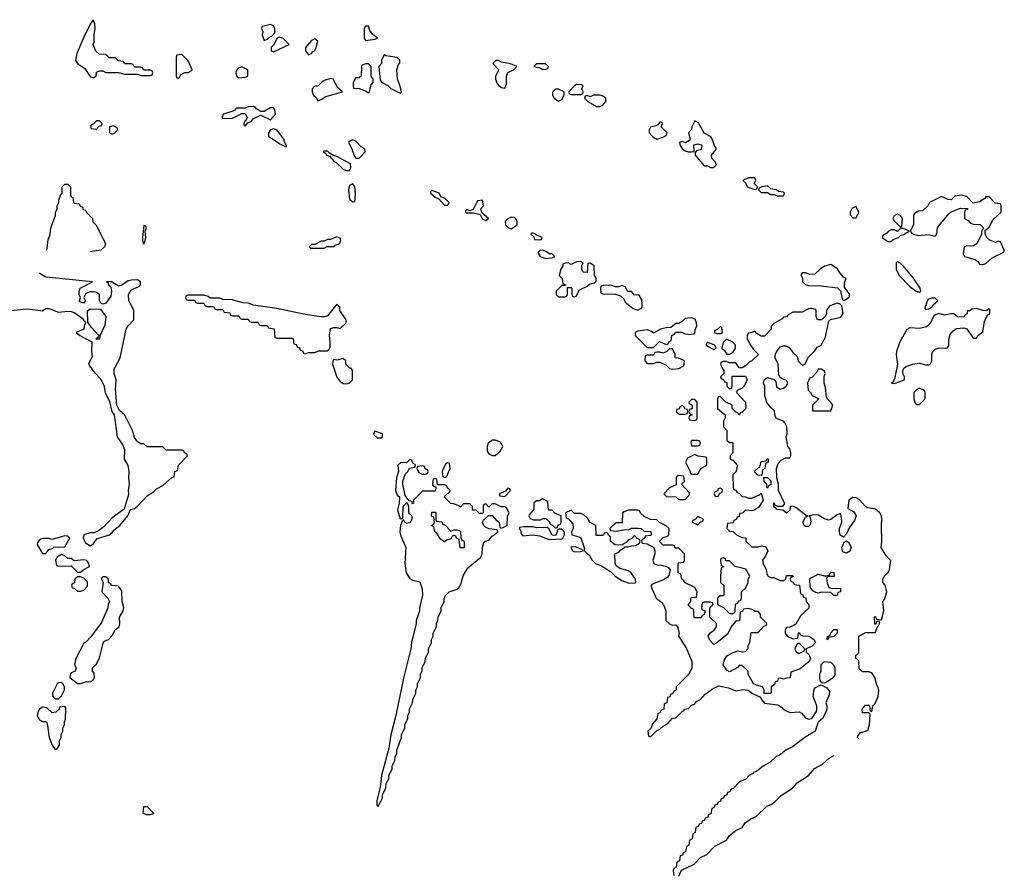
# Model space of a CAD drawing. Header units: inches. Extents: x 2601682 to 2755810, y 449311 to 584050.
# Tile 474 of 505: x 2739866 to 2746086, y 551058 to 556446. Entities that reach past the tile are written whole.
import ezdxf

# ---------------------------------------------------------------- set-up
doc = ezdxf.new("R2010")
doc.units = ezdxf.units.IN
doc.header["$MEASUREMENT"] = 0
doc.layers.add('C7535', color=7, linetype='Continuous')
doc.layers.add('C7545', color=7, linetype='Continuous')

msp = doc.modelspace()

# ---------------------------------------------------------------- linework, layer by layer
at = {"layer": 'C7535', "color": 2, "elevation": 2}
for points in [[(2740000, 554837.7), (2739990, 554844)], [(2739770, 554604), (2739910, 554619.3), (2740000, 554608)], [(2740000, 553162.8), (2739990, 553158), (2739978, 553142), (2739976, 553130), (2740000, 553089.1)], [(2740000, 552095.3), (2739990, 552088.7), (2739982.5, 552077.5), (2739976, 552050), (2739990, 552022), (2740000, 552017)]]:
    msp.add_lwpolyline(points, dxfattribs=at)
at = {"layer": 'C7545', "color": 2}
for points, elevation in [([(2740330, 556446), (2740310, 556418), (2740268.3, 556331.7), (2740227, 556233), (2740219.1, 556190), (2740231, 556170), (2740277.5, 556137.5), (2740310, 556086.8), (2740330, 556078), (2740348, 556090), (2740350, 556114), (2740370, 556122), (2740390, 556122), (2740410, 556112), (2740490, 556112), (2740530, 556102), (2740610, 556102), (2740630, 556094), (2740690, 556094), (2740702, 556098), (2740706, 556110), (2740702, 556122), (2740690, 556126), (2740650, 556126), (2740642, 556142), (2740630, 556146), (2740590, 556146), (2740582, 556162), (2740570, 556166), (2740530, 556166), (2740522, 556182), (2740490, 556186), (2740470, 556206), (2740430, 556206), (2740410, 556226), (2740367.3, 556227.3), (2740347.3, 556247.3), (2740329, 556289), (2740335.3, 556304.7), (2740335.3, 556350), (2740342, 556390), (2740340.4, 556420.4)], 2), ([(2741450, 556415.3), (2741398, 556402), (2741394, 556390), (2741402, 556370), (2741398, 556350), (2741410, 556314), (2741430, 556322), (2741444.7, 556335.3), (2741459, 556341), (2741478, 556362), (2741477.2, 556390), (2741470, 556408)], 2), ([(2742070, 556406), (2742050, 556406), (2742042, 556390), (2742042, 556330), (2742050, 556314), (2742110, 556322), (2742126, 556330), (2742095.3, 556355.3), (2742078, 556378)], 2), ([(2741504.7, 556335.3), (2741491.6, 556328.4), (2741470, 556286), (2741454, 556270), (2741454, 556250), (2741470, 556242), (2741568, 556290), (2741530, 556328)], 2), ([(2741730, 556324), (2741710, 556315.3), (2741672, 556270), (2741672, 556250), (2741690, 556224.7), (2741710, 556232), (2741716.5, 556243.5), (2741730, 556252), (2741739, 556270), (2741748.7, 556310)], 2), ([(2740890, 556226), (2740858, 556222), (2740854, 556210), (2740854, 556090), (2740858, 556078), (2740870, 556074), (2740882, 556098), (2740908.7, 556111.3), (2740930, 556112), (2740950, 556122), (2740955.3, 556130), (2740930, 556186)], 2), ([(2742170, 556226), (2742152, 556190), (2742152, 556170), (2742134, 556150), (2742143.6, 556063.6), (2742151.6, 556051.6), (2742190.9, 556030.9), (2742210, 556012), (2742270, 555982), (2742278, 555990), (2742270, 556026), (2742253.2, 556070), (2742248, 556130), (2742258, 556162), (2742267.3, 556172.7), (2742268, 556190), (2742250, 556208), (2742178, 556218)], 2), ([(2742050, 556168), (2742030, 556158), (2742026, 556150), (2742022, 556090), (2742010, 556078), (2741990, 556078), (2741982, 556070), (2741972.7, 556047.3), (2741972, 556030), (2741974, 556014), (2742010, 556012), (2742055.3, 555995.3), (2742070, 555984.7), (2742075.3, 555990), (2742085.2, 556034.8), (2742098, 556050), (2742098, 556070), (2742086, 556090), (2742086, 556150), (2742070, 556166)], 2), ([(2742890, 556188), (2742872.7, 556187.3), (2742854, 556170), (2742892, 556130), (2742872, 556090), (2742871.3, 556070), (2742882, 556042), (2742892, 556030), (2742910, 556018), (2742930, 556014), (2742940.4, 556039.6), (2742942, 556090), (2742948.7, 556111.3), (2742986, 556130), (2743006, 556150), (2742967.3, 556167.3), (2742910, 556178)], 2), ([(2743187.3, 556167.3), (2743130, 556166), (2743114, 556150), (2743150, 556144.7), (2743170, 556132), (2743190, 556134), (2743202, 556138), (2743206, 556150)], 2), ([(2741270, 556148.7), (2741250, 556142), (2741238, 556130), (2741231.3, 556110), (2741238, 556090), (2741250, 556078), (2741290, 556082), (2741306, 556090), (2741306, 556130)], 2), ([(2741830, 556075.3), (2741790, 556062), (2741772, 556050), (2741750, 556026), (2741730, 556026), (2741714, 556010), (2741714, 555990), (2741722, 555970), (2741736.9, 555956.9), (2741750, 555934), (2741770, 555942), (2741800.2, 555959.8), (2741906, 555990), (2741876.4, 556016.4), (2741846, 556070)], 2), ([(2743383.5, 556036.5), (2743372, 556030), (2743334, 555990), (2743338, 555978), (2743350, 555974), (2743410, 555974), (2743422, 555978), (2743426, 555990), (2743418, 556010), (2743426, 556030), (2743415.3, 556035.3)], 2), ([(2743270, 556006), (2743250, 556006), (2743232.7, 555987.3), (2743232, 555970), (2743242, 555950), (2743270, 555932), (2743290, 555942), (2743306, 555970), (2743306, 555990)], 2), ([(2743530, 555968.7), (2743491.6, 555968.4), (2743470, 555958), (2743450, 555966), (2743438, 555962), (2743434, 555950), (2743454, 555930), (2743510, 555898), (2743530, 555898), (2743550, 555906), (2743568, 555930), (2743568, 555950), (2743550, 555962)], 2), ([(2741343.6, 555896.4), (2741310, 555895.3), (2741290, 555886), (2741232.7, 555887.3), (2741224.7, 555875.3), (2741211.6, 555868.4), (2741154, 555850), (2741142, 555830), (2741150, 555822), (2741210, 555824.7), (2741270, 555854), (2741290, 555854), (2741302, 555830), (2741294, 555806), (2741290, 555806), (2741282, 555790), (2741282, 555782), (2741290, 555774), (2741306, 555794), (2741330, 555804.7), (2741341.2, 555818.8), (2741390, 555842), (2741450, 555814), (2741482, 555850), (2741478, 555878), (2741470, 555888), (2741450, 555888), (2741410, 555866), (2741390, 555866), (2741362, 555882), (2741353.6, 555893.6)], 2), ([(2740370, 555806), (2740350, 555806), (2740332.7, 555787.3), (2740318, 555782), (2740314, 555770), (2740318, 555758), (2740350, 555754), (2740367.3, 555772.7), (2740382, 555778), (2740386, 555790)], 2), ([(2743918, 555798), (2743910, 555798), (2743898, 555782), (2743885.4, 555774.6), (2743850, 555766), (2743842, 555750), (2743842, 555730), (2743866.4, 555706.4), (2743890, 555692), (2743930, 555704.7), (2743950, 555714), (2743955.3, 555730), (2743918, 555770), (2743926, 555790)], 2), ([(2744130, 555806), (2744111.1, 555768.9), (2744106.8, 555750), (2744091.3, 555730), (2744102, 555690), (2744098, 555682), (2744071.1, 555668.9), (2744050, 555675.3), (2744034, 555670), (2744038, 555650), (2744050, 555632), (2744070, 555618), (2744090, 555611.3), (2744108.4, 555611.6), (2744126, 555614), (2744124, 555656), (2744150, 555661), (2744170, 555656), (2744176, 555650), (2744170, 555626), (2744142, 555618), (2744132.7, 555607.3), (2744132, 555590), (2744190, 555522), (2744210, 555522), (2744230, 555512), (2744250, 555512), (2744268, 555530), (2744258, 555550), (2744238, 555570), (2744235.3, 555590), (2744268, 555630), (2744255.3, 555650), (2744238, 555698), (2744228.9, 555708.9), (2744189.3, 555729.3), (2744154.6, 555794.6)], 2), ([(2740455.3, 555775.3), (2740434, 555770), (2740434, 555730), (2740450, 555722), (2740466, 555730), (2740486, 555750), (2740482, 555762)], 2), ([(2741470, 555757.2), (2741450.9, 555749.1), (2741438, 555730), (2741438, 555710), (2741510, 555661), (2741550, 555642), (2741554, 555650), (2741543.1, 555663.1), (2741534.5, 555690), (2741490, 555749)], 2), ([(2741970, 555686), (2741944.7, 555675.3), (2741942, 555670), (2741964.7, 555630), (2741981, 555581), (2741990, 555572), (2742010, 555572), (2742048, 555610), (2742046, 555630), (2742023.1, 555643.1), (2741990, 555678)], 2), ([(2741810, 555615.3), (2741784.7, 555615.3), (2741784.7, 555610), (2741799.8, 555599.8), (2741804.7, 555590), (2741823.6, 555583.6), (2741852, 555550), (2741864, 555544), (2741910, 555501), (2741930, 555492), (2741950, 555494), (2741958, 555510), (2741955.3, 555535.3), (2741870, 555582), (2741847.3, 555587.3), (2741822, 555602)], 2), ([(2744510, 555446), (2744470, 555446), (2744434, 555430), (2744452.7, 555412.7), (2744462, 555390), (2744510, 555374), (2744522, 555378), (2744526, 555390), (2744506, 555410), (2744515.3, 555430)], 2), ([(2741970, 555408), (2741950, 555398), (2741942, 555370), (2741950, 555312), (2741970, 555294), (2741982, 555298), (2741986, 555310), (2741988, 555350), (2741982, 555390)], 2), ([(2742470, 555366), (2742462, 555358), (2742462, 555350), (2742490, 555324.7), (2742514, 555314), (2742550, 555274), (2742570, 555274), (2742578, 555290), (2742550, 555318), (2742526, 555326), (2742515.3, 555350)], 2), ([(2744590, 555395.3), (2744554, 555390), (2744538, 555382), (2744534, 555370), (2744550, 555354), (2744590, 555354), (2744610, 555342), (2744630, 555342), (2744650, 555334), (2744690, 555334), (2744698, 555350), (2744690, 555355.3), (2744660.4, 555360.4), (2744646, 555370), (2744610, 555378)], 2), ([(2742790, 555306), (2742758, 555302), (2742730, 555246), (2742710, 555238), (2742690, 555246), (2742682, 555238), (2742682, 555230), (2742690, 555226), (2742730, 555224.7), (2742774, 555214), (2742790, 555184.7), (2742810, 555178), (2742828, 555190), (2742786, 555226), (2742778, 555250), (2742795.3, 555270)], 2), ([(2745818, 555338), (2745774, 555330), (2745750, 555308.7), (2745728.9, 555308.9), (2745690, 555328), (2745614, 555290), (2745602, 555270), (2745570, 555238), (2745544.7, 555235.3), (2745519.6, 555220.4), (2745512, 555210), (2745511.3, 555150), (2745492, 555110), (2745499.6, 555099.6), (2745512, 555090), (2745542.4, 555082.4), (2745608.1, 555088.1), (2745650, 555078), (2745659, 555090), (2745664, 555130), (2745670, 555142), (2745738, 555222), (2745750, 555231.3), (2745810, 555254), (2745852.7, 555252.7), (2745852.7, 555247.3), (2745838, 555242), (2745834, 555230), (2745834, 555190), (2745856.9, 555176.9), (2745870, 555162), (2745890, 555154), (2745932.7, 555152.7), (2745952.7, 555132.7), (2745954, 555126), (2745943.6, 555116.4), (2745942, 555090), (2745912, 555030), (2745890, 555015.3), (2745850, 555018), (2745831.6, 555008.4), (2745825.4, 554965.4), (2745834, 554950), (2745902, 554930), (2745918.8, 554918.8), (2745930, 554902), (2745950, 554898), (2745970, 554904.7), (2746010, 554942), (2746082, 554978), (2746086, 554990), (2746062, 555042), (2746050, 555046), (2746030, 555038), (2745990, 555055.3), (2745975.3, 555070), (2745966, 555090), (2745966, 555114), (2745990, 555134), (2746016.4, 555183.6), (2746066, 555230), (2746066, 555270), (2746062, 555282), (2746027.3, 555287.3), (2745990, 555326), (2745970, 555326), (2745963.6, 555316.4), (2745930, 555295.3), (2745890, 555286), (2745850, 555328)], 2), ([(2745150, 555266), (2745125.4, 555254.6), (2745112, 555230), (2745112.7, 555212.7), (2745130, 555194), (2745150, 555194), (2745168, 555230)], 2), ([(2742970, 555198), (2742950, 555188), (2742932, 555170), (2742934, 555150), (2742954, 555130), (2742970, 555124.7), (2743008, 555150), (2743008, 555170), (2742998, 555190), (2742990, 555195.3)], 2), ([(2745410, 555218), (2745390, 555206), (2745382, 555190), (2745390, 555174), (2745430, 555134), (2745438, 555142), (2745442, 555190), (2745430, 555208)], 2), ([(2740650, 555146), (2740641, 555070), (2740641, 555050), (2740650, 555027.3), (2740659, 555050), (2740662, 555070), (2740658, 555110), (2740666, 555130), (2740662, 555142)], 2), ([(2745450, 555126), (2745430, 555126), (2745412, 555108), (2745390, 555118), (2745370, 555118), (2745354, 555110), (2745343.6, 555096.4), (2745318, 555082), (2745314, 555070), (2745350, 555044.7), (2745370, 555044.7), (2745384, 555056), (2745418, 555070), (2745430, 555082), (2745458, 555090), (2745462, 555098), (2745486, 555110)], 2), ([(2741870, 555074), (2741830, 555058), (2741810, 555058), (2741790, 555046), (2741770, 555046), (2741730, 555026), (2741710, 555026), (2741694, 555010), (2741702, 555002), (2741790, 555002), (2741808, 555012), (2741850, 555012), (2741859, 555021), (2741886, 555030), (2741895.3, 555050), (2741890, 555066)], 2), ([(2743110, 555098), (2743102, 555098), (2743094, 555090), (2743114, 555074), (2743118, 555058), (2743150, 555054), (2743162, 555058), (2743166, 555070), (2743126, 555086), (2743126, 555090)], 2), ([(2743170, 554988.7), (2743152, 554988), (2743142, 554978), (2743142, 554970), (2743154, 554950), (2743190, 554938), (2743230, 554942), (2743246, 554950), (2743230, 554966), (2743210, 554966), (2743198, 554978)], 2), ([(2743410, 554918), (2743383.6, 554916.4), (2743350, 554899), (2743330, 554908.7), (2743311.6, 554908.4), (2743298, 554902), (2743298, 554890), (2743284.7, 554870), (2743274, 554830), (2743292, 554810), (2743298, 554778), (2743314, 554770), (2743314, 554766), (2743290, 554766), (2743254, 554730), (2743254, 554710), (2743270, 554694), (2743310, 554694), (2743322, 554698), (2743326, 554710), (2743326, 554754), (2743350, 554754), (2743354, 554750), (2743354, 554710), (2743358, 554698), (2743370, 554694), (2743382, 554698), (2743402, 554738), (2743450, 554762), (2743464.7, 554775.3), (2743496.4, 554783.6), (2743507.3, 554792.7), (2743508, 554810), (2743498, 554830), (2743494, 554890), (2743470, 554908), (2743454, 554906), (2743450, 554848.7), (2743426, 554850), (2743418, 554870), (2743418, 554890), (2743426, 554910)], 2), ([(2744990, 554898), (2744950, 554888), (2744922, 554870), (2744890, 554838), (2744856.4, 554836.4), (2744830, 554846), (2744810, 554846), (2744803.6, 554836.4), (2744802, 554830), (2744812, 554812), (2744812, 554790), (2744830, 554772), (2744850, 554766), (2744930, 554764.7), (2745031.3, 554751.3), (2745052, 554732), (2745061, 554681), (2745070, 554672), (2745090, 554681), (2745105.2, 554694.8), (2745109.2, 554710), (2745076.4, 554756.4), (2745076.4, 554783.6), (2745086, 554810), (2745070, 554818), (2745046.3, 554846.3), (2745032.3, 554872.3)], 2), ([(2745410, 554915.3), (2745402, 554910), (2745402, 554870), (2745422, 554830), (2745490, 554761), (2745530, 554731.3), (2745550, 554724.7), (2745558, 554730), (2745554, 554750), (2745512.5, 554812.5), (2745450, 554888), (2745426, 554910)], 2), ([(2743590, 554768), (2743552.7, 554767.3), (2743538, 554762), (2743534, 554750), (2743538, 554718), (2743550, 554714), (2743630, 554712), (2743662, 554702), (2743682, 554682), (2743690, 554662), (2743742, 554622), (2743770, 554611.3), (2743790, 554622), (2743798, 554630), (2743799, 554650), (2743795.3, 554675.3), (2743780.4, 554700.4), (2743770, 554708), (2743750, 554706), (2743730, 554728), (2743708.4, 554728.4), (2743690, 554758), (2743670, 554766), (2743650, 554758), (2743630, 554758), (2743607.3, 554767.3)], 2), ([(2741030, 554706), (2740930, 554706), (2740918, 554702), (2740914, 554690), (2740918, 554678), (2740930, 554674), (2740970, 554674), (2740978, 554658), (2740990, 554654), (2741030, 554654), (2741038, 554638), (2741050, 554634), (2741090, 554634), (2741098, 554618), (2741110, 554614), (2741150, 554614), (2741158, 554598), (2741192.7, 554592.7), (2741198, 554578), (2741210, 554574), (2741250, 554574), (2741258, 554558), (2741270, 554554), (2741310, 554554), (2741318, 554538), (2741330, 554534), (2741370, 554534), (2741378, 554518), (2741390, 554514), (2741430, 554514), (2741438, 554498), (2741472.7, 554492.7), (2741478, 554438), (2741490, 554434), (2741590, 554434), (2741594, 554430), (2741598, 554398), (2741612.7, 554392.7), (2741618, 554378), (2741632.7, 554372.7), (2741638, 554358), (2741652.7, 554352.7), (2741658, 554338), (2741670, 554334), (2741690, 554342), (2741730, 554342), (2741752.7, 554352.7), (2741810, 554354), (2741827.3, 554372.7), (2741828, 554410), (2741822, 554450), (2741830, 554494), (2741850, 554502), (2741870, 554502), (2741890, 554494), (2741928, 554530), (2741928, 554550), (2741888.7, 554608.7), (2741888, 554630), (2741870, 554648), (2741810, 554575.3), (2741790, 554568.7), (2741771.1, 554568.9), (2741670, 554584), (2741490, 554622), (2741343.1, 554643.1), (2741310, 554655.3), (2741276.4, 554656.4), (2741210, 554675.3), (2741150, 554678), (2741130, 554686), (2741070, 554686), (2741056.4, 554696.4)], 2), ([(2745650, 554686), (2745626, 554686), (2745602, 554678), (2745584.7, 554624.7), (2745590, 554614), (2745610, 554618), (2745628, 554630), (2745636.4, 554643.6), (2745666, 554670)], 2), ([(2740348, 554428), (2740350, 554434), (2740362, 554438), (2740366, 554450), (2740320.2, 554500.2), (2740295.3, 554535.3), (2740294.6, 554605.4), (2740310, 554618), (2740376, 554616), (2740410.8, 554570.8), (2740403.5, 554516.5), (2740372.7, 554447.3), (2740370, 554428)], 2), ([(2745910, 554622), (2745883.6, 554616.4), (2745866, 554606), (2745854, 554606), (2745850, 554586), (2745838, 554582), (2745830, 554566), (2745790, 554568), (2745767.3, 554587.3), (2745750, 554588), (2745710, 554578), (2745670, 554588.7), (2745642.8, 554577.2), (2745615.3, 554524.7), (2745594.8, 554505.2), (2745550, 554494), (2745490, 554499), (2745470, 554488.7), (2745425.5, 554410), (2745405.5, 554350), (2745403, 554330), (2745411, 554269), (2745394.4, 554185.6), (2745384.7, 554155.3), (2745374, 554150), (2745390, 554146.8), (2745455.3, 554170), (2745455.3, 554190), (2745445.2, 554210), (2745444, 554230), (2745453.6, 554246.4), (2745465.6, 554254.4), (2745506, 554270), (2745550, 554276), (2745590, 554264.7), (2745610, 554264.7), (2745618, 554270), (2745628, 554290), (2745628, 554330), (2745635.3, 554350), (2745650, 554364.7), (2745668.9, 554371.1), (2745728, 554372), (2745735.3, 554384.7), (2745734.6, 554425.4), (2745744, 554456), (2745761.2, 554478.8), (2745784.7, 554495.3), (2745830, 554498), (2745850, 554492), (2745890, 554434), (2745910, 554434), (2745918, 554450), (2745950, 554474), (2745960.2, 554539.8), (2745980.2, 554579.8), (2745994, 554590), (2745995.3, 554615.3), (2745990, 554618), (2745970, 554606), (2745950, 554608)], 2), ([(2744110, 554562), (2744070, 554558), (2744050, 554538), (2744030, 554526), (2744010, 554526), (2743979.6, 554500.4), (2743950, 554499), (2743914, 554490), (2743870, 554466), (2743856.4, 554476.4), (2743830, 554486), (2743770, 554478), (2743754, 554470), (2743754, 554450), (2743830, 554374), (2743870, 554374), (2743908, 554412), (2743950, 554394), (2743962, 554398), (2743968, 554412), (2743982, 554418), (2743986, 554450), (2744002, 554458), (2744008, 554472), (2744050, 554472), (2744063.6, 554463.6), (2744096.9, 554456.9), (2744130, 554462), (2744134, 554490), (2744144, 554510), (2744142, 554530), (2744132.7, 554552.7)], 2), ([(2744290, 554506), (2744272.7, 554487.3), (2744258, 554482), (2744254, 554470), (2744270, 554462), (2744290, 554462), (2744298, 554462), (2744306, 554470), (2744302, 554502)], 2), ([(2744330, 554428), (2744310, 554406), (2744302, 554370), (2744316.9, 554356.9), (2744332.7, 554332.7), (2744350, 554332), (2744370, 554342), (2744388.7, 554370), (2744388, 554390), (2744370, 554408)], 2), ([(2743990, 554366), (2743970, 554366), (2743954, 554350), (2743930, 554338), (2743910, 554346), (2743890, 554346), (2743878, 554342), (2743870, 554326), (2743830, 554326), (2743818, 554322), (2743814, 554290), (2743830, 554274), (2743870, 554274), (2743890, 554282), (2743910, 554282), (2743950, 554262), (2743970, 554242), (2743990, 554238), (2744030, 554242), (2744062, 554258), (2744066, 554290), (2744027.3, 554307.3), (2744006, 554310), (2744006, 554330)], 2), ([(2744214, 554406), (2744202, 554398), (2744202, 554390), (2744210, 554382), (2744250, 554362), (2744266, 554370), (2744258, 554390)], 2), ([(2741910, 554306), (2741870, 554295.3), (2741850, 554298), (2741845.4, 554294.6), (2741842.8, 554270), (2741870, 554186.8), (2741890, 554160.7), (2741910, 554146.8), (2741930, 554146), (2741948.9, 554151.1), (2741968, 554170), (2741967.3, 554227.3), (2741962, 554242), (2741950, 554246), (2741926, 554270), (2741926, 554290)], 2), ([(2744930, 554238), (2744910, 554238), (2744902, 554218), (2744870, 554186), (2744858, 554182), (2744842, 554150), (2744846, 554106), (2744862, 554090), (2744871.6, 554071.6), (2744914, 554050), (2744874, 554010), (2744874, 553974), (2744990, 553974), (2745002, 554010), (2744990, 554028), (2744966, 554050), (2744962, 554062), (2744957.2, 554122.8), (2744948, 554150), (2744948.7, 554191.3), (2744954, 554210), (2744950, 554226)], 2), ([(2745550, 554118), (2745534, 554110), (2745514, 554090), (2745514, 554050), (2745523.6, 554023.6), (2745530, 554014), (2745550, 554014), (2745586, 554050), (2745586, 554090), (2745582, 554102)], 2), ([(2744130, 554046), (2744110, 554046), (2744094, 554030), (2744098, 554018), (2744114, 554010), (2744114, 553990), (2744098, 553982), (2744094, 553970), (2744098, 553958), (2744114, 553950), (2744098, 553942), (2744094, 553930), (2744098, 553918), (2744130, 553914), (2744142, 553918), (2744146, 553930), (2744146, 554030)], 2), ([(2744050, 554006), (2744038, 554002), (2744032.7, 553987.3), (2744018, 553982), (2744014, 553970), (2744030, 553954), (2744070, 553954), (2744082, 553958), (2744086, 553970), (2744082, 553982), (2744067.3, 553987.3), (2744062, 554002)], 2), ([(2742110, 553846), (2742103.6, 553836.4), (2742102, 553822), (2742123.6, 553803.6), (2742150, 553804.7), (2742158, 553810), (2742158, 553830)], 2), ([(2742870, 553788.7), (2742851.6, 553788.4), (2742824.7, 553770), (2742818, 553750), (2742819.6, 553719.6), (2742830, 553702), (2742850, 553692), (2742870, 553692), (2742900.4, 553719.6), (2742918, 553750), (2742908, 553770), (2742898, 553778)], 2), ([(2744150, 553786), (2744110, 553786), (2744104.7, 553775.3), (2744110, 553754), (2744150, 553754), (2744162, 553758), (2744166, 553770), (2744162, 553782)], 2), ([(2744130, 553698), (2744085.4, 553674.6), (2744072, 553650), (2744102, 553590), (2744102, 553582), (2744110, 553574), (2744150, 553574), (2744168, 553610), (2744206, 553630), (2744206, 553670), (2744202, 553682), (2744152.7, 553687.3)], 2), ([(2744550, 553566), (2744528.4, 553568.4), (2744506, 553590), (2744530, 553614), (2744542, 553618), (2744550, 553654), (2744582, 553658), (2744590, 553674), (2744594, 553670), (2744594, 553650), (2744578, 553642), (2744574, 553610), (2744558, 553602), (2744554, 553566)], 2), ([(2742330, 553666), (2742310, 553646), (2742272.7, 553647.3), (2742254, 553630), (2742258, 553590), (2742246, 553550), (2742239.1, 553470), (2742250, 553441), (2742264.7, 553430), (2742262.8, 553390), (2742252, 553348), (2742270, 553292), (2742286, 553294), (2742288, 553370), (2742310, 553394), (2742314, 553394), (2742322, 553370), (2742322, 553330), (2742342, 553310), (2742342, 553290), (2742332.7, 553267.3), (2742310, 553262), (2742298, 553270), (2742290, 553286), (2742282, 553278), (2742271.3, 553250), (2742266.8, 553210), (2742271.6, 553188.4), (2742304.9, 553110), (2742298.4, 553010), (2742306.7, 552950), (2742330, 552914.8), (2742350, 552904.9), (2742394.4, 552894.4), (2742407.3, 552850), (2742411, 552810), (2742391.3, 552730), (2742390.8, 552709.2), (2742371.3, 552650), (2742371, 552630), (2742341, 552510), (2742336, 552470), (2742290, 552286), (2742241, 552050), (2742210, 551926), (2742196.9, 551843.1), (2742152, 551670), (2742143.6, 551596.4), (2742122, 551510), (2742122, 551482), (2742130, 551474), (2742158, 551530), (2742158, 551550), (2742178, 551590), (2742180.4, 551619.6), (2742198, 551650), (2742198, 551670), (2742218, 551710), (2742218, 551730), (2742234.6, 551765.4), (2742238, 551790), (2742248, 551810), (2742248, 551830), (2742278, 551910), (2742278, 551930), (2742298, 551970), (2742298, 551990), (2742318, 552030), (2742318, 552050), (2742328, 552070), (2742328.9, 552091.1), (2742348, 552130), (2742348.9, 552151.1), (2742368, 552190), (2742368, 552210), (2742378, 552230), (2742378, 552250), (2742398, 552290), (2742398, 552310), (2742408, 552330), (2742408.9, 552351.1), (2742428, 552390), (2742428.9, 552411.1), (2742448, 552450), (2742448, 552470), (2742468, 552510), (2742468, 552530), (2742478, 552550), (2742478, 552570), (2742498, 552610), (2742498, 552630), (2742508, 552650), (2742508.9, 552671.1), (2742528, 552710), (2742528, 552730), (2742548, 552770), (2742548, 552790), (2742558, 552810), (2742578, 552830), (2742630, 552846.8), (2742642, 552858), (2742655.6, 552884.4), (2742667.2, 552932.8), (2742697.5, 552982.5), (2742778, 553050), (2742788.4, 553071.6), (2742788.7, 553110), (2742798, 553142), (2742806, 553150), (2742830, 553158), (2742850, 553182), (2742866, 553190), (2742886, 553210), (2742882, 553222), (2742832, 553228), (2742810, 553238), (2742798, 553250), (2742788.7, 553270), (2742796.4, 553283.6), (2742827.3, 553312.7), (2742850, 553314), (2742879.6, 553279.6), (2742894, 553270), (2742898, 553238), (2742910, 553234), (2742946, 553250), (2742948, 553310), (2742958, 553330), (2742940.4, 553360.4), (2742930, 553368), (2742908.4, 553368.4), (2742870, 553386), (2742850, 553386), (2742830, 553366), (2742810, 553386), (2742798, 553382), (2742794, 553370), (2742794, 553330), (2742790, 553326), (2742770, 553326), (2742750, 553346), (2742727.3, 553347.3), (2742726, 553370), (2742710, 553386), (2742670, 553386), (2742650, 553366), (2742636.4, 553376.4), (2742607.3, 553387.3), (2742588.4, 553388.4), (2742548, 553430), (2742567.3, 553452.7), (2742582, 553458), (2742586, 553470), (2742567.3, 553487.3), (2742562, 553502), (2742550, 553506), (2742506, 553506), (2742502, 553542), (2742490, 553546), (2742478, 553542), (2742474, 553510), (2742478, 553498), (2742494, 553494), (2742492.7, 553467.3), (2742410, 553466), (2742354, 553410), (2742354, 553390), (2742347.3, 553387.3), (2742342, 553402), (2742326, 553406), (2742300.4, 553440.4), (2742286, 553510), (2742286, 553530), (2742304, 553576), (2742318, 553590), (2742328, 553612), (2742362, 553618), (2742366, 553630), (2742347.3, 553647.3), (2742342, 553662)], 2), ([(2742410, 553626), (2742378, 553622), (2742374, 553610), (2742390, 553582), (2742410, 553574), (2742430, 553574), (2742442, 553578), (2742446, 553590), (2742442, 553602), (2742427.3, 553607.3), (2742422, 553622)], 2), ([(2742570, 553646), (2742558, 553642), (2742534, 553590), (2742538, 553558), (2742550, 553554), (2742562, 553558), (2742586, 553610), (2742582, 553642)], 2), ([(2744030, 553566), (2744018, 553562), (2744014, 553550), (2744012.7, 553507.3), (2743970, 553488), (2743934, 553450), (2743952.7, 553432.7), (2744010, 553432), (2744030, 553414), (2744070, 553414), (2744096.4, 553443.6), (2744096.4, 553456.4), (2744046, 553510), (2744066, 553530), (2744062, 553562)], 2), ([(2744590, 553486), (2744586, 553490), (2744586, 553510), (2744568.4, 553528.4), (2744566, 553554), (2744590, 553554), (2744611.6, 553531.6), (2744611.6, 553508.4), (2744598, 553502)], 2), ([(2742950, 553486), (2742934, 553466), (2742894, 553450), (2742898, 553438), (2742930, 553434), (2742966, 553470), (2742962, 553482)], 2), ([(2744290, 553486), (2744278, 553482), (2744274, 553466), (2744258, 553462), (2744254, 553450), (2744258, 553438), (2744270, 553434), (2744282, 553438), (2744286, 553454), (2744302, 553458), (2744306, 553470), (2744302, 553482)], 2), ([(2743170, 553418), (2743150, 553406), (2743130, 553406), (2743114, 553390), (2743114, 553350), (2743083.6, 553316.4), (2743082, 553310), (2743090, 553294), (2743110, 553284.7), (2743155.3, 553284.7), (2743170, 553294), (2743190, 553294), (2743212.7, 553272.7), (2743218, 553258), (2743232.7, 553252.7), (2743250, 553234), (2743262, 553238), (2743267.3, 553252.7), (2743282, 553258), (2743286, 553270), (2743286, 553310), (2743247.3, 553327.3), (2743230, 553346), (2743207.3, 553347.3), (2743202, 553402)], 2), ([(2742590, 553214), (2742610, 553222), (2742630, 553222), (2742650, 553214), (2742652.7, 553172.7), (2742658, 553158), (2742670, 553154), (2742672.7, 553147.3), (2742674, 553110), (2742670, 553108), (2742648, 553108), (2742642, 553162), (2742626, 553170), (2742622, 553182), (2742610, 553186), (2742598, 553182), (2742590, 553166), (2742563.6, 553156.4), (2742550, 553146), (2742523.1, 553163.1), (2742500.4, 553200.4), (2742488, 553210), (2742482, 553242), (2742466, 553250), (2742482, 553258), (2742486, 553270), (2742482, 553302), (2742468, 553308), (2742470, 553334), (2742490, 553334), (2742494, 553330), (2742494, 553290), (2742498, 553278), (2742532.7, 553272.7), (2742538, 553258), (2742552.7, 553252.7)], 2), ([(2743350, 553346), (2743314, 553330), (2743318, 553298), (2743332.7, 553292.7), (2743359.6, 553259.6), (2743362, 553230), (2743352, 553210), (2743354, 553190), (2743398.8, 553178.8), (2743411.3, 553171.3), (2743432, 553110), (2743432.7, 553092.7), (2743452, 553070), (2743463.5, 553063.5), (2743482, 553030), (2743504, 553010), (2743538, 552998), (2743598.8, 552958.8), (2743627.3, 552930), (2743670, 552902), (2743710, 552887.3), (2743750, 552886), (2743758, 552890), (2743755.3, 552910), (2743728.7, 552950), (2743710, 552964), (2743658, 552978), (2743634.6, 552994.6), (2743627.3, 553012.7), (2743626, 553070), (2743650, 553082), (2743663.1, 553096.9), (2743686, 553110), (2743686, 553114), (2743710, 553114), (2743730, 553122), (2743756.4, 553123.6), (2743782, 553138), (2743786, 553150), (2743782, 553162), (2743767.3, 553167.3), (2743750, 553186), (2743732, 553168), (2743710, 553158), (2743698, 553142), (2743674, 553130), (2743674, 553126), (2743628.4, 553128.4), (2743598, 553150), (2743598, 553178), (2743586, 553190), (2743582, 553202), (2743570, 553206), (2743558, 553202), (2743554, 553190), (2743547.3, 553187.3), (2743507.3, 553187.3), (2743506, 553250), (2743468.9, 553268.9), (2743454.6, 553294.6), (2743430, 553318), (2743410, 553326), (2743370, 553326)], 2), ([(2744150, 553306), (2744132.7, 553287.3), (2744118, 553282), (2744114, 553270), (2744150, 553254), (2744167.3, 553272.7), (2744182, 553278), (2744186, 553290)], 2), ([(2743110, 553242), (2743050, 553242), (2743023.6, 553236.4), (2743022, 553230), (2743026.8, 553226.8), (2743035.3, 553195.3), (2743044.9, 553184.9), (2743110, 553190.8), (2743150, 553183.7), (2743210, 553161.6), (2743290, 553166), (2743298, 553170), (2743308, 553190), (2743307.3, 553207.3), (2743290, 553226), (2743270, 553226), (2743262, 553218), (2743259.6, 553200.4), (2743250, 553186), (2743230, 553188), (2743208.7, 553228.7), (2743198, 553238), (2743130, 553235.3)], 2), ([(2743375.1, 553115.1), (2743348.1, 553111.9), (2743358.8, 553090), (2743370, 553083), (2743410, 553084.7), (2743426, 553090), (2743418, 553098)], 2), ([(2745090, 553074), (2745070, 553082), (2745064, 553090), (2745059, 553110), (2745075.3, 553144.7), (2745088, 553152), (2745102, 553142), (2745116.8, 553116.8), (2745118.8, 553110), (2745110, 553088)], 2), ([(2740130, 553066), (2740102, 553050), (2740092, 553030), (2740098, 552998), (2740112.7, 552992.7), (2740190, 552994), (2740230, 552954), (2740250, 552954), (2740266, 552970), (2740306, 552990), (2740302, 553010), (2740288.9, 553028.9), (2740270, 553033.2), (2740210, 553026), (2740190, 553042), (2740170, 553042), (2740150, 553058)], 2), ([(2744310, 553046), (2744298, 553042), (2744294, 553030), (2744298, 552998), (2744314, 552990), (2744298, 552982), (2744292, 552930), (2744294, 552890), (2744314, 552870), (2744314, 552810), (2744310, 552806), (2744290, 552806), (2744274, 552790), (2744274, 552750), (2744312.7, 552732.7), (2744350, 552694), (2744370, 552694), (2744382, 552698), (2744386, 552710), (2744387.3, 552752.7), (2744402, 552758), (2744407.3, 552772.7), (2744422, 552778), (2744426, 552790), (2744426, 552830), (2744450, 552854), (2744468, 552890), (2744468, 552910), (2744478, 552930), (2744453.6, 552973.6), (2744386, 552990), (2744350, 553026), (2744327.3, 553027.3), (2744322, 553042)], 2), ([(2740410, 552926), (2740390, 552926), (2740382, 552918), (2740382, 552910), (2740394, 552890), (2740384.7, 552830), (2740422, 552790), (2740434, 552770), (2740424.7, 552750), (2740422, 552730), (2740383.5, 552636.5), (2740314.4, 552545.6), (2740286, 552514), (2740270, 552506), (2740221, 552410), (2740212, 552372), (2740222, 552350), (2740219.6, 552340.4), (2740212.7, 552327.3), (2740190, 552318), (2740183.6, 552303.6), (2740182, 552290), (2740230, 552252), (2740250, 552252), (2740290, 552264.7), (2740310, 552262), (2740330, 552274), (2740338, 552290), (2740336.4, 552316.4), (2740326, 552330), (2740326, 552350), (2740350, 552374), (2740370, 552414), (2740393.6, 552506.4), (2740401.2, 552518.8), (2740426, 552530), (2740450, 552554), (2740468.9, 552591.1), (2740494, 552610), (2740499, 552630), (2740495.3, 552670), (2740519, 552710), (2740524, 552730), (2740513.2, 552770), (2740510, 552838), (2740490, 552866), (2740446, 552870), (2740442, 552882), (2740426, 552890), (2740426, 552910)], 2), ([(2740250, 552926), (2740230, 552926), (2740214, 552910), (2740212.7, 552887.3), (2740198, 552882), (2740194, 552870), (2740198, 552858), (2740212.7, 552852.7), (2740230, 552834), (2740250, 552834), (2740270, 552842), (2740293.2, 552866.8), (2740293.2, 552893.2), (2740270, 552918)], 2), ([(2745030, 552808), (2745008.4, 552808.4), (2744990, 552826), (2744930, 552828), (2744910, 552822), (2744888.4, 552828.4), (2744876.4, 552836.4), (2744860.4, 552860.4), (2744858, 552910), (2744862, 552918), (2744910, 552942), (2744950, 552932), (2744967.3, 552932.7), (2744982, 552938), (2744987.3, 552952.7), (2745010, 552954), (2745012, 552928), (2744972.7, 552927.3), (2744963.6, 552916.4), (2744966.4, 552886.4), (2744978, 552858), (2744990, 552854), (2745052, 552852), (2745052, 552830), (2745034, 552826)], 2), ([(2744970, 552528), (2744966, 552530), (2744968, 552550), (2744986, 552554), (2744988, 552570), (2745010, 552592), (2745030, 552592), (2745031, 552569), (2745010, 552548), (2744978, 552542)], 2), ([(2744790, 552506), (2744778, 552502), (2744762, 552470), (2744770, 552454), (2744790, 552442), (2744822, 552458), (2744826, 552470)], 2), ([(2744950, 552254), (2744935.3, 552255.3), (2744924, 552264), (2744920.2, 552280.2), (2744921.2, 552310), (2744929, 552330), (2744928, 552372), (2744948.7, 552391.3), (2744990, 552386), (2745006, 552370), (2745016, 552350), (2745016.3, 552303.7), (2744998, 552282), (2744970, 552264)], 2), ([(2740130, 552257.2), (2740110, 552255.3), (2740102, 552250), (2740072, 552190), (2740072.7, 552172.7), (2740090, 552154), (2740110, 552154), (2740130, 552174), (2740148.4, 552211.6), (2740148.7, 552230), (2740139, 552250)], 2), ([(2740670, 551422), (2740646, 551430), (2740650, 551474), (2740670, 551474), (2740710, 551432), (2740710, 551428.7), (2740690, 551422)], -2)]:
    msp.add_lwpolyline(points, close=True, dxfattribs=dict(at, elevation=elevation))
at = {"layer": 'C7545', "color": 2, "elevation": 2}
for points in [[(2740038, 554990), (2740045.4, 555054.6), (2740058, 555090), (2740062, 555130), (2740091.1, 555208.9), (2740091.6, 555228.4), (2740102, 555250), (2740102, 555270), (2740112, 555290), (2740112.7, 555307.3), (2740123.6, 555336.4), (2740134, 555350), (2740134, 555390), (2740150, 555406), (2740170, 555406), (2740186, 555390), (2740187.3, 555332.7), (2740190, 555326), (2740202, 555322), (2740206, 555290), (2740210, 555286), (2740242, 555282), (2740247.3, 555267.3), (2740262, 555262), (2740267.3, 555247.3), (2740282, 555242), (2740287.3, 555227.3), (2740326, 555190), (2740328.4, 555168.4), (2740350, 555146), (2740408, 555030), (2740402, 555010), (2740378, 554990), (2740310, 554979.1)], [(2740000, 554608), (2740007.1, 554607.1), (2740030, 554620.7), (2740050, 554620.5), (2740110, 554598), (2740170, 554604.9), (2740190, 554603), (2740210, 554596.3), (2740259.9, 554559.9), (2740282, 554530), (2740272, 554510), (2740271.3, 554490), (2740222, 554470), (2740244.7, 554450), (2740322, 554410), (2740319.1, 554350), (2740322.8, 554317.2), (2740301, 554270), (2740328, 554230), (2740376.4, 554176.4), (2740397.3, 554137.3), (2740405.5, 554090), (2740433.7, 554033.7), (2740447.7, 553970), (2740462.8, 553950), (2740482.4, 553810), (2740517.1, 553757.1), (2740527.7, 553730), (2740524.9, 553670), (2740548.2, 553628.2), (2740555.5, 553590), (2740553, 553550), (2740558, 553510), (2740550.6, 553470), (2740553.4, 553446.6), (2740526, 553354), (2740450, 553299.3), (2740397.6, 553242.4), (2740363.4, 553216.6), (2740336.3, 553203.7), (2740310, 553202.9), (2740271, 553190), (2740266, 553170), (2740281, 553141), (2740310, 553122), (2740330, 553132), (2740353.6, 553166.4), (2740430, 553191.3), (2740450, 553204.7), (2740460.7, 553219.3), (2740499, 553250), (2740548, 553310), (2740566, 553350), (2740590, 553358), (2740610, 553371.3), (2740670, 553438), (2740710, 553462), (2740730, 553482), (2740770, 553502), (2740827.3, 553552.7), (2740842, 553558), (2740846, 553590), (2740862, 553598), (2740868, 553630), (2740926, 553690), (2740922, 553702), (2740906, 553710), (2740902, 553722), (2740890, 553726), (2740790, 553726), (2740770, 553746), (2740670, 553746), (2740650, 553766), (2740630, 553766), (2740610, 553778), (2740590, 553806), (2740579, 553850), (2740530, 553948), (2740497.2, 553977.2), (2740479, 554010), (2740471.8, 554110), (2740474.5, 554170), (2740462, 554210), (2740463.1, 554236.9), (2740501.2, 554310), (2740539, 554490), (2740550, 554512), (2740586, 554550), (2740586, 554610), (2740556, 554670), (2740552.3, 554710), (2740570, 554738.8), (2740619, 554761), (2740628, 554770), (2740628, 554790), (2740610, 554802), (2740570, 554800.9), (2740550, 554796), (2740510, 554769.2), (2740490, 554761.2), (2740446, 554790), (2740414, 554790), (2740423.6, 554783.6), (2740426, 554770), (2740439.1, 554759.1), (2740445.5, 554730), (2740440.7, 554699.3), (2740410, 554655.3), (2740390, 554648), (2740376.4, 554656.4), (2740369.1, 554669.1), (2740369, 554710), (2740350, 554722.7), (2740330, 554726), (2740310, 554726), (2740283.5, 554716.5), (2740271.3, 554690), (2740281, 554670), (2740270, 554655.3), (2740250, 554662), (2740244, 554670), (2740249, 554690), (2740242, 554710), (2740242, 554730), (2740248, 554750), (2740326, 554790), (2740030, 554819), (2740000, 554837.7)], [(2745164, 551904), (2745159.3, 551910), (2745161.5, 551918.5), (2745178, 551942), (2745226, 551954), (2745226, 551966), (2745235.3, 551990), (2745238, 552058), (2745230, 552066), (2745190, 552066), (2745188, 552090), (2745210, 552114), (2745230, 552114), (2745234, 552110), (2745238, 552078), (2745250, 552074), (2745255.3, 552110), (2745270, 552124.7), (2745288.7, 552170), (2745292.7, 552210), (2745290, 552226), (2745281.2, 552241.2), (2745268, 552290), (2745250, 552318), (2745230, 552326), (2745190, 552326), (2745170, 552346), (2745167.3, 552387.3), (2745162, 552402), (2745148, 552410), (2745148, 552430), (2745162, 552438), (2745166, 552450), (2745168, 552550), (2745210, 552574), (2745270, 552574), (2745286, 552614), (2745290, 552614), (2745298, 552630), (2745298, 552638), (2745290, 552646), (2745278, 552642), (2745274, 552626), (2745267.3, 552627.3), (2745266, 552670), (2745270, 552674), (2745274, 552670), (2745278, 552658), (2745310, 552654), (2745324, 552710), (2745318, 552770), (2745330, 552782), (2745344, 552830), (2745332.9, 552872.9), (2745318, 552890), (2745318, 552910), (2745328, 552930), (2745350, 552951.3), (2745361.2, 552970), (2745368.9, 553028.9), (2745339, 553059), (2745308, 553110), (2745312.7, 553147.3), (2745309.3, 553250), (2745313.2, 553290), (2745309.3, 553309.3), (2745299, 553330), (2745272, 553352), (2745221.2, 553361.2), (2745208.9, 553368.9), (2745170, 553414.5), (2745150, 553424.5), (2745130, 553426.6), (2745118.8, 553421.2), (2745104, 553410), (2745098, 553358), (2745136.3, 553336.3), (2745150.8, 553310), (2745138.8, 553281.2), (2745105.5, 553234.5), (2745090, 553198), (2745070, 553175.3), (2745050, 553188), (2745044, 553210), (2745044, 553230), (2745059.3, 553270), (2745055.3, 553315.3), (2745050, 553326), (2745030, 553318), (2744990, 553288), (2744976, 553284), (2744950, 553292.7), (2744910, 553314.5), (2744882.5, 553317.5), (2744854, 553310), (2744859.8, 553299.8), (2744862.8, 553270), (2744858, 553250), (2744850, 553244), (2744830, 553244), (2744822, 553250), (2744814, 553270), (2744830, 553302), (2744846, 553310), (2744830, 553315.3), (2744770, 553364), (2744747.9, 553372.1), (2744734, 553370), (2744730, 553346), (2744710, 553328.7), (2744687.3, 553347.3), (2744646, 553350), (2744642, 553362), (2744630, 553366), (2744630, 553394), (2744638, 553378), (2744652.7, 553372.7), (2744687.3, 553372.7), (2744696.4, 553383.6), (2744698, 553390), (2744659, 553470), (2744659, 553510), (2744648, 553550), (2744646, 553610), (2744658, 553642), (2744676.4, 553663.6), (2744703.1, 553676.9), (2744730, 553678), (2744737.2, 553690), (2744737, 553710), (2744730, 553734), (2744719.3, 553750), (2744708, 553810), (2744714, 553830), (2744712.5, 553872.5), (2744699.3, 553899.3), (2744690, 553908.7), (2744645.2, 553925.2), (2744635.3, 553950), (2744634, 553974), (2744610, 553995.3), (2744586.6, 554026.6), (2744574, 554070), (2744574, 554130), (2744565.2, 554150), (2744569.1, 554170.9), (2744590, 554184.7), (2744632, 554172), (2744642, 554162), (2744646.4, 554126.4), (2744670, 554112), (2744690, 554118), (2744708, 554130), (2744718, 554150), (2744710, 554166), (2744678, 554178), (2744667.3, 554187.3), (2744662, 554202), (2744658, 554270), (2744638, 554310), (2744638, 554330), (2744648, 554350), (2744670, 554378), (2744690, 554384.7), (2744710, 554384.7), (2744731.1, 554371.1), (2744750, 554342), (2744776.9, 554316.9), (2744786.4, 554286.4), (2744810, 554262), (2744826, 554270), (2744850, 554314), (2744890, 554354), (2744904, 554376), (2744928, 554390), (2744943.1, 554416.9), (2744957.2, 554442.8), (2744978, 554542), (2744988, 554552), (2745052.9, 554567.1), (2745069, 554590), (2745058.6, 554638.6), (2745050, 554648.7), (2745030, 554655.3), (2744982.8, 554637.2), (2744962, 554610), (2744962, 554590), (2744952.7, 554567.3), (2744931.1, 554548.9), (2744906, 554550), (2744898, 554570), (2744898, 554610), (2744894, 554614), (2744870, 554622), (2744850, 554619), (2744810, 554597.2), (2744750, 554598), (2744719.6, 554580.4), (2744710, 554568), (2744690, 554566), (2744683.6, 554556.4), (2744630, 554526), (2744614, 554510), (2744614, 554490), (2744570, 554446), (2744550, 554446), (2744523.1, 554463.1), (2744510, 554478), (2744491.6, 554468.4), (2744470, 554466), (2744462, 554450), (2744462, 554430), (2744482, 554390), (2744502, 554362), (2744534, 554330), (2744492, 554290), (2744476.9, 554283.1), (2744450, 554258), (2744430, 554246), (2744410, 554246), (2744390, 554278), (2744350, 554278), (2744330, 554286), (2744310, 554286), (2744298, 554282), (2744294, 554270), (2744303.6, 554243.6), (2744314, 554230), (2744314, 554210), (2744294, 554190), (2744298, 554178), (2744312, 554172), (2744318, 554158), (2744332.7, 554152.7), (2744334, 554130), (2744350, 554114), (2744362, 554118), (2744366, 554130), (2744367.3, 554192.7), (2744450, 554194), (2744462, 554170), (2744442, 554130), (2744430, 554118), (2744398, 554102), (2744394, 554090), (2744452, 554030), (2744454, 553990), (2744430, 553966), (2744418, 553962), (2744414, 553950), (2744408.4, 553948.4), (2744402, 553962), (2744390, 553966), (2744366, 553990), (2744366, 554010), (2744326, 554030), (2744290, 554066), (2744278, 554062), (2744274, 554050), (2744274, 553990), (2744322, 553950), (2744322, 553930), (2744312, 553910), (2744312.7, 553872.7), (2744334, 553850), (2744334, 553790), (2744350, 553774), (2744370, 553774), (2744372, 553770), (2744372, 553710), (2744354, 553690), (2744354, 553670), (2744370, 553662), (2744398, 553630), (2744392, 553590), (2744372, 553570), (2744374, 553490), (2744378, 553478), (2744390, 553474), (2744398, 553458), (2744410, 553454), (2744430, 553434), (2744451.6, 553431.6), (2744470, 553422), (2744490, 553422), (2744530, 553442), (2744538, 553442), (2744550, 553454), (2744562, 553410), (2744534.4, 553365.6), (2744510.9, 553349.1), (2744490, 553342), (2744450, 553346), (2744431.6, 553328.4), (2744414, 553326), (2744410, 553306), (2744398, 553302), (2744392.7, 553287.3), (2744378, 553282), (2744372.7, 553267.3), (2744338, 553262), (2744334, 553230), (2744350, 553214), (2744372.7, 553212.7), (2744394, 553190), (2744410, 553182), (2744430, 553174), (2744452.7, 553172.7), (2744454, 553150), (2744490, 553114), (2744530, 553114), (2744550, 553122), (2744578, 553118), (2744591.3, 553090), (2744579.8, 553060.2), (2744558, 553030), (2744562, 553010), (2744582, 552970), (2744585.4, 552945.4), (2744594, 552930), (2744610, 552922), (2744630, 552922), (2744670, 552902), (2744690, 552902), (2744706, 552910), (2744710, 552934), (2744750, 552934), (2744752.7, 552927.3), (2744738, 552922), (2744734, 552910), (2744738, 552898), (2744752.7, 552892.7), (2744758, 552878), (2744792.7, 552872.7), (2744798, 552818), (2744812.7, 552812.7), (2744818, 552798), (2744832.7, 552792.7), (2744834, 552770), (2744852, 552750), (2744851.6, 552728.4), (2744799.6, 552680.4), (2744770, 552626), (2744731.6, 552608.4), (2744710, 552606), (2744702, 552590), (2744702, 552570), (2744714, 552550), (2744750, 552534), (2744782, 552538), (2744786, 552570), (2744790, 552574), (2744798, 552558), (2744812.7, 552552.7), (2744854, 552550), (2744882, 552530), (2744894, 552510), (2744872.7, 552487.3), (2744834, 552470), (2744834, 552450), (2744852.7, 552432.7), (2744862, 552410), (2744854, 552390), (2744795.3, 552344.7), (2744738, 552322), (2744732.7, 552287.3), (2744710, 552286), (2744690, 552278), (2744670, 552286), (2744658, 552282), (2744654, 552266), (2744638, 552262), (2744634, 552246), (2744614, 552230), (2744612.7, 552192.7), (2744607.3, 552187.3), (2744568.4, 552188.4), (2744568, 552210), (2744558, 552230), (2744520.2, 552240.2), (2744502, 552250), (2744468.7, 552310), (2744468, 552330), (2744430, 552366), (2744410, 552366), (2744404.7, 552355.3), (2744350, 552326), (2744334.6, 552334.6), (2744309, 552370), (2744318, 552402), (2744333.6, 552426.4), (2744358, 552442), (2744403.1, 552456.9), (2744430, 552452), (2744450, 552454), (2744467.3, 552472.7), (2744468, 552490), (2744478, 552510), (2744487.3, 552572.7), (2744530, 552574), (2744567.3, 552612.7), (2744582, 552618), (2744586, 552630), (2744546, 552670), (2744546, 552690), (2744530, 552706), (2744510, 552706), (2744496.4, 552716.4), (2744470, 552726), (2744438, 552722), (2744432, 552708), (2744418, 552702), (2744412.7, 552647.3), (2744390, 552646), (2744363.6, 552616.4), (2744336.3, 552563.7), (2744270, 552508.7), (2744250, 552498), (2744224.7, 552524.7), (2744215.3, 552550), (2744228.7, 552571.3), (2744252.1, 552587.9), (2744268, 552610), (2744268, 552630), (2744226, 552670), (2744226, 552730), (2744246, 552750), (2744242, 552762), (2744230, 552766), (2744190, 552766), (2744178, 552762), (2744174, 552730), (2744178, 552718), (2744194, 552710), (2744192.7, 552687.3), (2744178, 552682), (2744170, 552666), (2744127.3, 552667.3), (2744122, 552722), (2744107.3, 552727.3), (2744088, 552750), (2744106, 552770), (2744106, 552790), (2744110, 552794), (2744142, 552798), (2744146, 552830), (2744130, 552858), (2744066, 552890), (2744062, 552902), (2744048, 552910), (2744042, 552942), (2744026, 552950), (2744026, 553010), (2744030, 553014), (2744062, 553018), (2744066, 553030), (2744066, 553070), (2744030, 553106), (2744007.3, 553107.3), (2744002, 553122), (2743990, 553126), (2743930, 553126), (2743908.4, 553148.4), (2743908.4, 553151.6), (2743930, 553174), (2743958, 553182), (2743966, 553190), (2743968, 553230), (2743950, 553248), (2743908.4, 553268.4), (2743890, 553286), (2743850, 553288), (2743810, 553306), (2743787.3, 553327.3), (2743782, 553342), (2743770, 553346), (2743710, 553346), (2743683.6, 553336.4), (2743674, 553330), (2743672.7, 553267.3), (2743632.7, 553267.3), (2743594, 553230), (2743598, 553218), (2743634, 553214), (2743690, 553224.7), (2743710, 553222), (2743730, 553234), (2743770, 553234), (2743791.6, 553231.6), (2743810, 553214), (2743852.7, 553212.7), (2743854, 553190), (2743850, 553186), (2743818, 553182), (2743812.7, 553167.3), (2743798, 553162), (2743794, 553150), (2743798, 553138), (2743830, 553134), (2743871.3, 553111.3), (2743878, 553090), (2743878, 553070), (2743866, 553030), (2743872, 553010), (2743890, 553001), (2743919.8, 552999.8), (2743951.6, 552991.6), (2743964.7, 552984.7), (2743974, 552970), (2743966.4, 552933.6), (2743957.3, 552922.7), (2743933.7, 552906.3), (2743861, 552879), (2743852.7, 552867.3), (2743887.3, 552790), (2743922.8, 552762.8), (2743938, 552738), (2743947.3, 552710), (2743947.3, 552650), (2743970, 552627.7), (2743990, 552621), (2744010, 552622), (2744022, 552610), (2744032, 552570), (2744027.7, 552550), (2744075.9, 552475.9), (2744111, 552390), (2744112, 552350), (2744094, 552310), (2744014, 552230), (2744014, 552210), (2743998, 552202), (2743992.7, 552187.3), (2743978, 552182), (2743972.7, 552167.3), (2743958, 552162), (2743954, 552130), (2743938, 552122), (2743934, 552090), (2743918, 552082), (2743910, 552066), (2743898, 552062), (2743891.6, 552028.4), (2743863.6, 551996.4), (2743852.7, 551967.3), (2743834, 551950), (2743838, 551918), (2743850, 551914), (2743888, 551952), (2743910, 551962), (2743930, 551982), (2743960.4, 551999.6), (2743990, 552032), (2744010, 552034), (2744050, 552074), (2744062, 552078), (2744066, 552090), (2744090, 552094), (2744110, 552114), (2744130, 552122), (2744142, 552138), (2744166, 552150), (2744196.4, 552183.6), (2744242.7, 552217.3), (2744283.1, 552236.9), (2744343.5, 552223.5), (2744390, 552204.9), (2744433.7, 552213.7), (2744468.3, 552208.3), (2744491.3, 552190), (2744545.4, 552165.4), (2744551, 552150), (2744570, 552126.7), (2744656, 552116), (2744679.8, 552099.8), (2744690, 552086.8), (2744730, 552067.3), (2744790, 552072), (2744804.5, 552064.5), (2744830, 552034.8), (2744850, 552025.5), (2744870, 552031.3), (2744902, 552078), (2744902, 552110), (2744879, 552170), (2744884.7, 552215.3), (2744894, 552226), (2744930, 552242), (2744964, 552224), (2744981, 552201), (2744979.8, 552180.2), (2744958, 552130), (2744964.7, 552110), (2744964.7, 552090), (2744958, 552070), (2744938, 552030), (2744910, 552008), (2744890.8, 551949.2), (2744826, 551910), (2744747.9, 551852.1), (2744706, 551830), (2744663.5, 551796.5), (2744644.7, 551790), (2744606, 551754), (2744562, 551730), (2744522, 551698), (2744502, 551690), (2744498, 551682), (2744474, 551670), (2744452.7, 551647.3), (2744414, 551630), (2744372.7, 551587.3), (2744358, 551582), (2744352.7, 551567.3), (2744338, 551562), (2744332.7, 551547.3), (2744318, 551542), (2744312.7, 551527.3), (2744298, 551522), (2744292.7, 551507.3), (2744278, 551502), (2744272.7, 551487.3), (2744258, 551482), (2744252.7, 551467.3), (2744238, 551462), (2744232.7, 551427.3), (2744218, 551422), (2744212.7, 551407.3), (2744198, 551402), (2744192.7, 551387.3), (2744178, 551382), (2744172.7, 551367.3), (2744158, 551362), (2744152.7, 551347.3), (2744138, 551342), (2744134, 551310), (2744118, 551302), (2744114, 551270), (2744098, 551262), (2744094, 551230), (2744078, 551222), (2744072.7, 551187.3), (2744058, 551182), (2744052.7, 551167.3), (2744038, 551162), (2744034, 551130), (2744018, 551122), (2744014, 551090), (2743998, 551082), (2743994, 551070), (2743998, 551038)], [(2740000, 553089.1), (2740010, 553072), (2740030, 553072), (2740050, 553098), (2740074, 553106), (2740084, 553116), (2740110, 553112), (2740150, 553114), (2740182, 553170), (2740170, 553182), (2740150, 553184), (2740070, 553162), (2740050, 553168.7), (2740011.6, 553168.4), (2740000, 553162.8)], [(2740000, 552017), (2740010, 552012), (2740032, 552012), (2740039.6, 551999.6), (2740051.3, 551910), (2740070, 551862), (2740090, 551834), (2740102, 551838), (2740116.4, 551863.6), (2740118, 551890), (2740128, 551910), (2740128, 551930), (2740138, 551950), (2740138, 551970), (2740148, 551990), (2740148, 552010), (2740154.6, 552025.4), (2740156.4, 552096.4), (2740150, 552106), (2740118, 552102), (2740114, 552090), (2740094, 552070), (2740070, 552066), (2740038, 552098), (2740010, 552102), (2740000, 552095.3)], [(2744030, 551034), (2744047.3, 551072.7), (2744126, 551110), (2744167.3, 551152.7), (2744206, 551170), (2744256.4, 551223.6), (2744330, 551262), (2744348.9, 551291.1), (2744390, 551322), (2744430, 551342), (2744448.9, 551371.1), (2744484.7, 551395.3), (2744518, 551410), (2744584.7, 551475.3), (2744613.6, 551486.4), (2744637.2, 551502.8), (2744676.5, 551543.5), (2744748, 551590), (2744776.5, 551623.5), (2744848, 551670), (2744886, 551714), (2744938, 551742), (2744980.2, 551779.8), (2745010, 551797.3)]]:
    msp.add_lwpolyline(points, dxfattribs=at)

doc.saveas('drawing.dxf')
